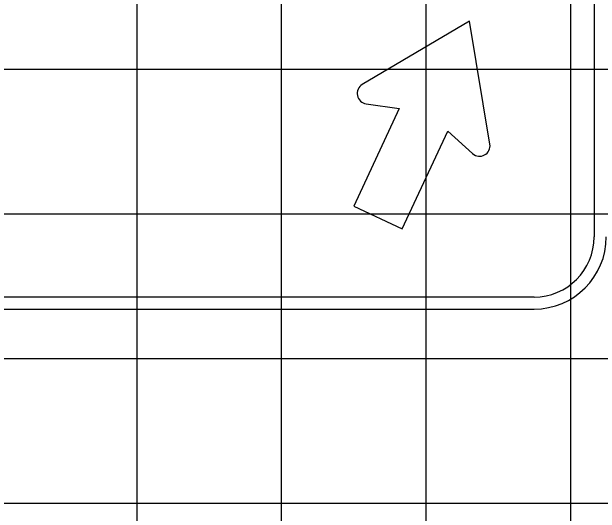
# Model space of a CAD drawing. Extents: x 2193008 to 2198143, y 1236112 to 1237864.
# Drawn here: x 2196144.97 to 2196153.11, y 1237289.97 to 1237296.9 of the extents above; entities that cross this region are included whole.
import ezdxf

# ---------------------------------------------------------------- set-up
doc = ezdxf.new("R2010")
doc.units = 0
for name, color, linetype in [('GSBWFILL', 7, 'Continuous'), ('GSCOLORFILL', 7, 'Continuous'), ('GSOUTLINE', 7, 'Continuous'), ('M-ROADS', 7, 'Continuous')]:
    doc.layers.add(name, color=color, linetype=linetype)

msp = doc.modelspace()

# ---------------------------------------------------------------- linework, layer by layer
at = {"layer": 'GSBWFILL'}
for points in [[(2196151.5881, 1237295.0693), (2196151.3066, 1237296.7697), (2196149.823, 1237295.8923)], [(2196149.8765, 1237295.6254), (2196150.3342, 1237295.5616), (2196149.704, 1237294.2102)], [(2196149.704, 1237294.2102), (2196150.3761, 1237293.8969), (2196151.0062, 1237295.2482), (2196151.3493, 1237294.9387)]]:
    msp.add_lwpolyline(points, dxfattribs=at)
for centre, start, end in [((2196149.8964, 1237295.7682), 120.60026, 262.05729), ((2196151.4459, 1237295.0457), 227.94271, 9.39974)]:
    msp.add_arc(centre, 0.1442, start, end, dxfattribs=at)
at = {"layer": 'GSCOLORFILL'}
for p, q in [((2196153.0315, 1237301.7792), (2196153.0315, 1237293.7872)), ((2196152.199, 1237292.9547), (2196137.2157, 1237292.9547)), ((2196137.2157, 1237292.7882), (2196152.199, 1237292.7882))]:
    msp.add_line(p, q, dxfattribs=at)
for points in [[(2196151.5881, 1237295.0693), (2196151.3066, 1237296.7697), (2196149.823, 1237295.8923)], [(2196149.8765, 1237295.6254), (2196150.3342, 1237295.5616), (2196149.704, 1237294.2102)], [(2196149.704, 1237294.2102), (2196150.3761, 1237293.8969), (2196151.0062, 1237295.2482), (2196151.3493, 1237294.9387)]]:
    msp.add_lwpolyline(points, dxfattribs=at)
for centre, radius, start, end in [((2196149.8964, 1237295.7682), 0.1442, 120.60026, 262.05729), ((2196151.4459, 1237295.0457), 0.1442, 227.94271, 9.39974), ((2196152.199, 1237293.7872), 0.999, 270, 0), ((2196152.199, 1237293.7872), 0.8325, 270, 0)]:
    msp.add_arc(centre, radius, start, end, dxfattribs=at)
at = {"layer": 'GSOUTLINE'}
for points in [[(2196151.5881, 1237295.0693), (2196151.3066, 1237296.7697), (2196149.823, 1237295.8923)], [(2196149.8765, 1237295.6254), (2196150.3342, 1237295.5616), (2196149.704, 1237294.2102)], [(2196149.704, 1237294.2102), (2196150.3761, 1237293.8969), (2196151.0062, 1237295.2482), (2196151.3493, 1237294.9387)]]:
    msp.add_lwpolyline(points, dxfattribs=at)
for centre, start, end in [((2196149.8964, 1237295.7682), 120.60026, 262.05729), ((2196151.4459, 1237295.0457), 227.94271, 9.39974)]:
    msp.add_arc(centre, 0.1442, start, end, dxfattribs=at)
at = {"layer": 'M-ROADS'}
for p, q in [((2196146.7065, 1237258.1062), (2196146.7065, 1237318.1062)), ((2196148.7065, 1237258.1062), (2196148.7065, 1237318.1062)), ((2196150.7065, 1237258.1062), (2196150.7065, 1237318.1062)), ((2196152.7065, 1237258.1062), (2196152.7065, 1237318.1062)), ((2196074.7065, 1237296.1062), (2196204.7065, 1237296.1062)), ((2196074.7065, 1237294.1062), (2196204.7065, 1237294.1062)), ((2196074.7065, 1237292.1062), (2196204.7065, 1237292.1062)), ((2196074.7065, 1237290.1062), (2196204.7065, 1237290.1062))]:
    msp.add_line(p, q, dxfattribs=at)

doc.saveas('drawing.dxf')
